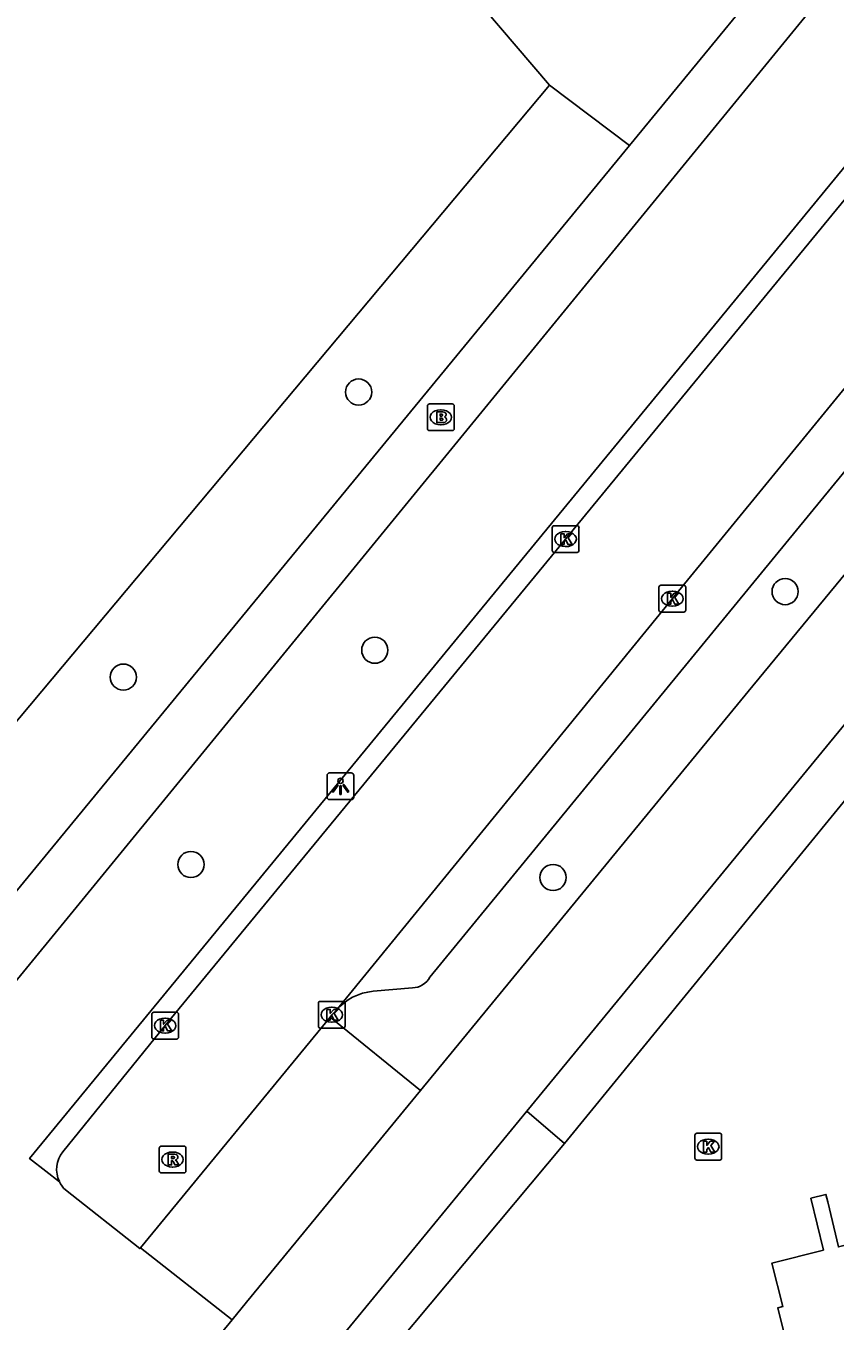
# Model space of a CAD drawing. Extents: x 159503 to 160347, y 382525 to 383272.
# Drawn here: x 160097.8 to 160128.04, y 382930.72 to 382979.14 of the extents above; entities that cross this region are included whole.
import ezdxf

# ---------------------------------------------------------------- set-up
doc = ezdxf.new("R2010")
doc.units = 0
for name, color, linetype in [('IMGEO_Boom', 7, 'Continuous'), ('IMGEO_Brandkraan', 7, 'Continuous'), ('IMGEO_Fietspad_gesloten', 7, 'Continuous'), ('IMGEO_Groenvoorziening', 7, 'Continuous'), ('IMGEO_Kolk', 7, 'Continuous'), ('IMGEO_Lichtpunt', 7, 'Continuous'), ('IMGEO_Pand', 7, 'Continuous'), ('IMGEO_Rijbaan_lokaal_open', 7, 'Continuous'), ('IMGEO_Rioolput', 7, 'Continuous'), ('IMGEO_Voetpad_open', 7, 'Continuous')]:
    doc.layers.add(name, color=color, linetype=linetype)

msp = doc.modelspace()

# ---------------------------------------------------------------- linework, layer by layer
at = {"layer": 'IMGEO_Boom'}
for centre in [(160110.238, 382965.45), (160126.175, 382957.992), (160110.841, 382955.8), (160101.445, 382954.796), (160103.972, 382947.791), (160117.503, 382947.305)]:
    msp.add_circle(centre, 0.489, dxfattribs=at)
at = {"layer": 'IMGEO_Brandkraan'}
for p, q in [((160112.809, 382964.082), (160112.809, 382964.934)), ((160112.884, 382965.008), (160113.736, 382965.008)), ((160113.81, 382964.934), (160113.81, 382964.082)), ((160113.297, 382964.788), (160113.322, 382964.788)), ((160113.736, 382964.008), (160112.884, 382964.008)), ((160113.32, 382964.228), (160113.295, 382964.228))]:
    msp.add_line(p, q, dxfattribs=at)
for points in [[(160112.809, 382964.082), (160112.809, 382964.934)], [(160112.884, 382965.008), (160113.736, 382965.008)], [(160113.81, 382964.934), (160113.81, 382964.082)], [(160113.157, 382964.708), (160113.157, 382964.308), (160113.37, 382964.308)], [(160113.388, 382964.708), (160113.157, 382964.708)], [(160113.336, 382964.627), (160113.282, 382964.627), (160113.282, 382964.551)], [(160113.282, 382964.551), (160113.335, 382964.551)], [(160113.344, 382964.475), (160113.282, 382964.475), (160113.282, 382964.394)], [(160113.736, 382964.008), (160112.884, 382964.008)], [(160113.282, 382964.394), (160113.344, 382964.394)]]:
    msp.add_lwpolyline(points, dxfattribs=at)
for centre, radius, start, end in [((160112.886, 382964.932), 0.0765, 91.552, 178.448), ((160112.886, 382964.932), 0.0765, 91.552, 178.448), ((160113.734, 382964.932), 0.0765, 1.552, 88.448), ((160113.734, 382964.932), 0.0765, 1.552, 88.448), ((160113.337, 382964.589), 0.0379, 267.8285, 90.9355), ((160113.345, 382964.434), 0.0404, 269.8759, 90.5077), ((160113.392, 382964.563), 0.145, 59.4692, 91.5367), ((160113.417, 382964.61), 0.0922, 285.5137, 58.1501), ((160113.422, 382964.418), 0.105, 301.3115, 78.989), ((160112.886, 382964.084), 0.0765, 181.552, 268.448), ((160112.886, 382964.084), 0.0765, 181.552, 268.448), ((160113.376, 382964.559), 0.251, 268.6676, 293.5347), ((160113.734, 382964.084), 0.0765, 271.552, 358.448), ((160113.734, 382964.084), 0.0765, 271.552, 358.448)]:
    msp.add_arc(centre, radius, start, end, dxfattribs=at)
for centre, major_axis, ratio, start_param, end_param in [((160113.296, 382964.508), (-0.387, 0.002), 0.722429, 4.712389, 7.853982), ((160113.321, 382964.508), (-0.39, 0.002), 0.717154, 1.570796, 4.712389)]:
    msp.add_ellipse(centre, major_axis=major_axis, ratio=ratio, start_param=start_param, end_param=end_param, dxfattribs=at)
at = {"layer": 'IMGEO_Fietspad_gesloten'}
for points in [[(160135.187, 382966.854), (160124.8, 382954.255), (160112.544, 382939.34)], [(160116.522, 382938.568), (160137.139, 382963.667)], [(160112.544, 382939.34), (160106.051, 382931.437), (160105.509, 382930.775)], [(160109.075, 382929.502), (160116.522, 382938.568)], [(160105.509, 382930.775), (160097.367, 382920.835), (160080.166, 382900.027)]]:
    msp.add_lwpolyline(points, dxfattribs=at)
at = {"layer": 'IMGEO_Groenvoorziening'}
for points in [[(160117.367, 382976.921), (160106.969, 382989.107), (160113.898, 383000)], [(160081.343, 382933.929), (160117.367, 382976.921)], [(160117.367, 382976.921), (160120.359, 382974.669)]]:
    msp.add_lwpolyline(points, dxfattribs=at)
at = {"layer": 'IMGEO_Kolk'}
for p, q in [((160117.472, 382959.528), (160117.472, 382960.38)), ((160117.547, 382960.454), (160118.399, 382960.454)), ((160117.96, 382960.234), (160117.985, 382960.234)), ((160118.473, 382960.38), (160118.473, 382959.528)), ((160117.983, 382959.674), (160117.958, 382959.674)), ((160118.399, 382959.454), (160117.547, 382959.454)), ((160121.461, 382957.302), (160121.461, 382958.154)), ((160121.536, 382958.228), (160122.388, 382958.228)), ((160122.462, 382958.154), (160122.462, 382957.302)), ((160121.949, 382958.008), (160121.974, 382958.008)), ((160122.388, 382957.228), (160121.536, 382957.228)), ((160121.972, 382957.448), (160121.947, 382957.448)), ((160108.808, 382942.675), (160109.66, 382942.675)), ((160102.508, 382941.342), (160102.508, 382942.194)), ((160102.583, 382942.268), (160103.435, 382942.268)), ((160103.509, 382942.194), (160103.509, 382941.342)), ((160108.733, 382941.749), (160108.733, 382942.601)), ((160109.221, 382942.455), (160109.246, 382942.455)), ((160109.734, 382942.601), (160109.734, 382941.749)), ((160102.996, 382942.048), (160103.021, 382942.048)), ((160109.66, 382941.675), (160108.808, 382941.675)), ((160109.244, 382941.895), (160109.219, 382941.895)), ((160103.435, 382941.268), (160102.583, 382941.268)), ((160103.019, 382941.488), (160102.994, 382941.488)), ((160122.803, 382936.818), (160122.803, 382937.67)), ((160122.878, 382937.744), (160123.73, 382937.744)), ((160123.291, 382937.524), (160123.316, 382937.524)), ((160123.804, 382937.67), (160123.804, 382936.818)), ((160123.314, 382936.964), (160123.289, 382936.964)), ((160123.73, 382936.744), (160122.878, 382936.744))]:
    msp.add_line(p, q, dxfattribs=at)
for points in [[(160117.472, 382959.528), (160117.472, 382960.38)], [(160117.547, 382960.454), (160118.399, 382960.454)], [(160117.793, 382960.154), (160117.916, 382960.154), (160117.916, 382960.003), (160118.046, 382960.154), (160118.21, 382960.154), (160118.064, 382960.003), (160118.217, 382959.754), (160118.065, 382959.754), (160117.98, 382959.918), (160117.916, 382959.851), (160117.916, 382959.754), (160117.793, 382959.754), (160117.793, 382960.154)], [(160118.473, 382960.38), (160118.473, 382959.528)], [(160118.399, 382959.454), (160117.547, 382959.454)], [(160121.461, 382957.302), (160121.461, 382958.154)], [(160121.536, 382958.228), (160122.388, 382958.228)], [(160122.462, 382958.154), (160122.462, 382957.302)], [(160121.782, 382957.928), (160121.905, 382957.928), (160121.905, 382957.777), (160122.035, 382957.928), (160122.199, 382957.928), (160122.053, 382957.777), (160122.206, 382957.528), (160122.054, 382957.528), (160121.969, 382957.692), (160121.905, 382957.625), (160121.905, 382957.528), (160121.782, 382957.528), (160121.782, 382957.928)], [(160122.388, 382957.228), (160121.536, 382957.228)], [(160108.808, 382942.675), (160109.66, 382942.675)], [(160102.508, 382941.342), (160102.508, 382942.194)], [(160102.583, 382942.268), (160103.435, 382942.268)], [(160103.509, 382942.194), (160103.509, 382941.342)], [(160108.733, 382941.749), (160108.733, 382942.601)], [(160109.054, 382942.375), (160109.177, 382942.375), (160109.177, 382942.224), (160109.307, 382942.375), (160109.471, 382942.375), (160109.325, 382942.224), (160109.478, 382941.975), (160109.326, 382941.975), (160109.241, 382942.139), (160109.177, 382942.072), (160109.177, 382941.975), (160109.054, 382941.975), (160109.054, 382942.375)], [(160109.734, 382942.601), (160109.734, 382941.749)], [(160102.829, 382941.968), (160102.952, 382941.968), (160102.952, 382941.817), (160103.082, 382941.968), (160103.246, 382941.968), (160103.1, 382941.817), (160103.253, 382941.568), (160103.101, 382941.568), (160103.016, 382941.732), (160102.952, 382941.665), (160102.952, 382941.568), (160102.829, 382941.568), (160102.829, 382941.968)], [(160109.66, 382941.675), (160108.808, 382941.675)], [(160103.435, 382941.268), (160102.583, 382941.268)], [(160122.803, 382936.818), (160122.803, 382937.67)], [(160122.878, 382937.744), (160123.73, 382937.744)], [(160123.124, 382937.444), (160123.247, 382937.444), (160123.247, 382937.293), (160123.377, 382937.444), (160123.541, 382937.444), (160123.395, 382937.293), (160123.548, 382937.044), (160123.396, 382937.044), (160123.311, 382937.208), (160123.247, 382937.141), (160123.247, 382937.044), (160123.124, 382937.044), (160123.124, 382937.444)], [(160123.804, 382937.67), (160123.804, 382936.818)], [(160123.73, 382936.744), (160122.878, 382936.744)]]:
    msp.add_lwpolyline(points, dxfattribs=at)
for centre, start, end in [((160117.549, 382960.378), 91.552, 178.448), ((160117.549, 382960.378), 91.552, 178.448), ((160118.397, 382960.378), 1.552, 88.448), ((160118.397, 382960.378), 1.552, 88.448), ((160117.549, 382959.53), 181.552, 268.448), ((160117.549, 382959.53), 181.552, 268.448), ((160118.397, 382959.53), 271.552, 358.448), ((160118.397, 382959.53), 271.552, 358.448), ((160121.538, 382958.152), 91.552, 178.448), ((160121.538, 382958.152), 91.552, 178.448), ((160122.386, 382958.152), 1.552, 88.448), ((160122.386, 382958.152), 1.552, 88.448), ((160121.538, 382957.304), 181.552, 268.448), ((160121.538, 382957.304), 181.552, 268.448), ((160122.386, 382957.304), 271.552, 358.448), ((160122.386, 382957.304), 271.552, 358.448), ((160108.81, 382942.599), 91.552, 178.448), ((160108.81, 382942.599), 91.552, 178.448), ((160109.658, 382942.599), 1.552, 88.448), ((160109.658, 382942.599), 1.552, 88.448), ((160102.585, 382942.192), 91.552, 178.448), ((160102.585, 382942.192), 91.552, 178.448), ((160103.433, 382942.192), 1.552, 88.448), ((160103.433, 382942.192), 1.552, 88.448), ((160108.81, 382941.751), 181.552, 268.448), ((160108.81, 382941.751), 181.552, 268.448), ((160109.658, 382941.751), 271.552, 358.448), ((160109.658, 382941.751), 271.552, 358.448), ((160102.585, 382941.344), 181.552, 268.448), ((160102.585, 382941.344), 181.552, 268.448), ((160103.433, 382941.344), 271.552, 358.448), ((160103.433, 382941.344), 271.552, 358.448), ((160122.88, 382937.668), 91.552, 178.448), ((160122.88, 382937.668), 91.552, 178.448), ((160123.728, 382937.668), 1.552, 88.448), ((160123.728, 382937.668), 1.552, 88.448), ((160122.88, 382936.82), 181.552, 268.448), ((160122.88, 382936.82), 181.552, 268.448), ((160123.728, 382936.82), 271.552, 358.448), ((160123.728, 382936.82), 271.552, 358.448)]:
    msp.add_arc(centre, 0.0765, start, end, dxfattribs=at)
for centre, major_axis, ratio, start_param, end_param in [((160117.959, 382959.954), (-0.387, 0.002), 0.722429, 4.712389, 7.853982), ((160117.984, 382959.954), (-0.39, 0.002), 0.717154, 1.570796, 4.712389), ((160121.948, 382957.728), (-0.387, 0.002), 0.722429, 4.712389, 7.853982), ((160121.973, 382957.728), (-0.39, 0.002), 0.717154, 1.570796, 4.712389), ((160109.22, 382942.175), (-0.387, 0.002), 0.722429, 4.712389, 7.853982), ((160109.245, 382942.175), (-0.39, 0.002), 0.717154, 1.570796, 4.712389), ((160102.995, 382941.768), (-0.387, 0.002), 0.722429, 4.712389, 7.853982), ((160103.02, 382941.768), (-0.39, 0.002), 0.717154, 1.570796, 4.712389), ((160123.29, 382937.244), (-0.387, 0.002), 0.722429, 4.712389, 7.853982), ((160123.315, 382937.244), (-0.39, 0.002), 0.717154, 1.570796, 4.712389)]:
    msp.add_ellipse(centre, major_axis=major_axis, ratio=ratio, start_param=start_param, end_param=end_param, dxfattribs=at)
at = {"layer": 'IMGEO_Lichtpunt'}
for p, q in [((160109.06, 382951.119), (160109.06, 382950.312)), ((160109.06, 382951.119), (160109.06, 382950.312)), ((160109.962, 382951.214), (160109.154, 382951.214)), ((160109.962, 382951.214), (160109.154, 382951.214)), ((160110.056, 382950.312), (160110.056, 382951.119)), ((160110.056, 382950.312), (160110.056, 382951.119)), ((160109.154, 382950.218), (160109.962, 382950.218)), ((160109.154, 382950.218), (160109.962, 382950.218))]:
    msp.add_line(p, q, dxfattribs=at)
for points in [[(160109.434, 382950.783), (160109.473, 382950.755), (160109.285, 382950.493), (160109.247, 382950.52), (160109.434, 382950.783)], [(160109.536, 382950.735), (160109.583, 382950.735), (160109.583, 382950.413), (160109.536, 382950.413), (160109.536, 382950.735)], [(160109.646, 382950.755), (160109.684, 382950.782), (160109.871, 382950.52), (160109.832, 382950.492), (160109.646, 382950.755)]]:
    msp.add_lwpolyline(points, dxfattribs=at)
msp.add_circle((160109.559, 382950.917), 0.0994, dxfattribs=at)
for centre, start, end in [((160109.154, 382951.119), 90, 180), ((160109.154, 382951.119), 90, 180), ((160109.962, 382951.119), 0, 90), ((160109.962, 382951.119), 0, 90), ((160109.154, 382950.312), 180, 270), ((160109.154, 382950.312), 180, 270), ((160109.962, 382950.312), 270, 0), ((160109.962, 382950.312), 270, 360)]:
    msp.add_arc(centre, 0.0946, start, end, dxfattribs=at)
at = {"layer": 'IMGEO_Pand'}
msp.add_lwpolyline([(160141.642, 382928.024), (160131.566, 382925.494), (160131.687, 382927.974), (160130.588, 382932.367), (160130.42, 382932.321), (160130.008, 382933.962), (160128.165, 382933.499), (160127.768, 382935.176), (160127.701, 382935.457), (160127.142, 382935.318), (160127.608, 382933.376), (160125.681, 382932.892), (160126.09, 382931.265), (160125.898, 382931.217), (160127.052, 382926.623), (160128.122, 382924.66), (160122.517, 382923.253), (160122.476, 382923.417), (160121.084, 382923.057), (160121.28, 382922.259)], dxfattribs=at)
at = {"layer": 'IMGEO_Rijbaan_lokaal_open'}
for points in [[(160158.238, 383008.952), (160157.318, 383007.852), (160155.874, 383006.127), (160150.829, 383000), (160144.045, 382991.762), (160129.769, 382974.304), (160117.973, 382959.953), (160103.01, 382941.767), (160099.179, 382937.054)], [(160109.396, 382942.33), (160121.962, 382957.729), (160133.211, 382971.471), (160147.464, 382988.903), (160156.506, 383000), (160158.319, 383002.225), (160160.786, 383005.272)], [(160117.927, 382937.356), (160128.841, 382950.716)], [(160109.396, 382942.33), (160109.234, 382942.175), (160109.174, 382942.084)], [(160102.086, 382933.464), (160109.174, 382942.084)], [(160117.927, 382937.356), (160110.433, 382928.386)], [(160099.282, 382935.625), (160102.064, 382933.437), (160102.086, 382933.464)]]:
    msp.add_lwpolyline(points, dxfattribs=at)
for centre, radius, start, end in [((160100.017, 382936.396), 1.065, 141.838, 205.6165), ((160100.026, 382936.405), 1.078, 205.8431, 226.3434)]:
    msp.add_arc(centre, radius, start, end, dxfattribs=at)
at = {"layer": 'IMGEO_Rioolput'}
for p, q in [((160102.785, 382936.337), (160102.785, 382937.189)), ((160102.86, 382937.263), (160103.712, 382937.263)), ((160103.273, 382937.043), (160103.298, 382937.043)), ((160103.786, 382937.189), (160103.786, 382936.337)), ((160103.296, 382936.483), (160103.271, 382936.483)), ((160103.712, 382936.263), (160102.86, 382936.263))]:
    msp.add_line(p, q, dxfattribs=at)
for points in [[(160102.785, 382936.337), (160102.785, 382937.189)], [(160102.86, 382937.263), (160103.712, 382937.263)], [(160103.374, 382936.961), (160103.122, 382936.963), (160103.122, 382936.563)], [(160103.3, 382936.882), (160103.246, 382936.882), (160103.246, 382936.801)], [(160103.786, 382937.189), (160103.786, 382936.337)], [(160103.122, 382936.563), (160103.246, 382936.563), (160103.246, 382936.725), (160103.257, 382936.725)], [(160103.246, 382936.801), (160103.298, 382936.801)], [(160103.304, 382936.696), (160103.375, 382936.563), (160103.515, 382936.563), (160103.45, 382936.689)], [(160103.712, 382936.263), (160102.86, 382936.263)]]:
    msp.add_lwpolyline(points, dxfattribs=at)
for centre, radius, start, end in [((160102.862, 382937.187), 0.0765, 91.552, 178.448), ((160102.862, 382937.187), 0.0765, 91.552, 178.448), ((160103.282, 382936.99), 0.19, 274.7715, 282.9687), ((160103.306, 382936.786), 0.0964, 77.0061, 93.1865), ((160103.32, 382936.843), 0.0378, 276.6634, 79.6772), ((160103.373, 382936.851), 0.109, 350.3612, 89.416), ((160103.371, 382936.851), 0.112, 277.5842, 350.9817), ((160103.71, 382937.187), 0.0765, 1.552, 88.448), ((160103.71, 382937.187), 0.0765, 1.552, 88.448), ((160102.862, 382936.339), 0.0765, 181.552, 268.448), ((160102.862, 382936.339), 0.0765, 181.552, 268.448), ((160103.256, 382936.672), 0.0533, 26.0293, 88.6989), ((160103.355, 382936.636), 0.108, 29.5134, 73.7905), ((160103.71, 382936.339), 0.0765, 271.552, 358.448), ((160103.71, 382936.339), 0.0765, 271.552, 358.448)]:
    msp.add_arc(centre, radius, start, end, dxfattribs=at)
for centre, major_axis, ratio, start_param, end_param in [((160103.272, 382936.763), (-0.387, 0.002), 0.722429, 4.712389, 7.853982), ((160103.297, 382936.763), (-0.39, 0.002), 0.717154, 1.570796, 4.712389)]:
    msp.add_ellipse(centre, major_axis=major_axis, ratio=ratio, start_param=start_param, end_param=end_param, dxfattribs=at)
at = {"layer": 'IMGEO_Voetpad_open'}
for points in [[(160068.039, 382907.853), (160096.695, 382942.548), (160143.706, 383000), (160153.935, 383012.386)], [(160157.151, 383008.889), (160149.859, 383000), (160117.727, 382960.89), (160097.941, 382936.796), (160098.553, 382936.323), (160099.056, 382935.935)], [(160160.322, 383001.472), (160159.078, 383000), (160131.041, 382965.697), (160112.9, 382943.577)], [(160127.776, 382983.695), (160120.359, 382974.669)], [(160120.359, 382974.669), (160096.965, 382946.212)], [(160112.249, 382943.178), (160110.776, 382943.053)], [(160109.174, 382942.084), (160112.544, 382939.34)], [(160116.522, 382938.568), (160117.927, 382937.356)], [(160105.509, 382930.775), (160102.086, 382933.464)]]:
    msp.add_lwpolyline(points, dxfattribs=at)
for centre, radius, start, end in [((160112.216, 382943.963), 0.786, 272.4414, 330.5672), ((160110.963, 382941.018), 2.043, 95.2385, 140.0628)]:
    msp.add_arc(centre, radius, start, end, dxfattribs=at)

doc.saveas('drawing.dxf')
